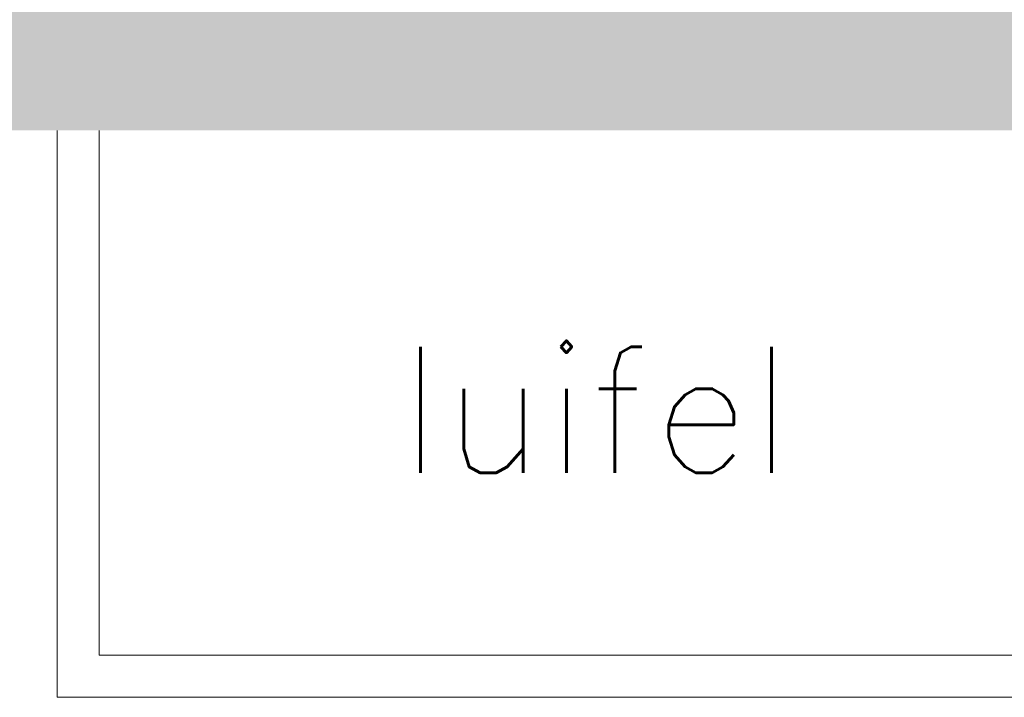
# Model space of a CAD drawing. Header units: millimetres. Extents: x -13022 to 1371524, y -38729 to 632593.
# Tile 296 of 381: x 688370 to 690715, y 570483 to 572096. Entities that reach past the tile are written whole.
import ezdxf

# ---------------------------------------------------------------- set-up
doc = ezdxf.new("R2010")
doc.units = ezdxf.units.MM
doc.header["$LTSCALE"] = 35
for name, color, linetype, lineweight in [('A LIJN 1', 1, 'Continuous', 20), ('A LIJN 2', 2, 'Continuous', 35), ('B95 tekst', 7, 'Continuous', 25)]:
    doc.layers.add(name, color=color, linetype=linetype, lineweight=lineweight)
doc.styles.add('Algemeen', font='simplex.shx', dxfattribs={"height": 2.5})

msp = doc.modelspace()

# ---------------------------------------------------------------- hatches: boundary and pattern name
at = {"layer": 'A LIJN 2'}
msp.add_hatch(color=256, dxfattribs=at).paths.add_polyline_path([(687450.148, 572382.862), (687450.148, 572782.862), (688520.148, 572782.862), (688520.148, 572132.862), (691207.145, 572132.862), (691207.145, 572132.862), (691307.143, 572132.862), (691307.143, 571832.863), (687669.135, 571832.863), (687669.135, 572382.862)])

# ---------------------------------------------------------------- linework, layer by layer
at = {"layer": 'A LIJN 1', "linetype": 'Continuous'}
for p, q in [((688459.136, 571832.863), (688459.136, 570482.861)), ((688559.138, 570582.862), (688559.138, 571832.863)), ((692959.14, 570582.862), (688559.138, 570582.862)), ((688459.136, 570482.861), (693059.142, 570482.861))]:
    msp.add_line(p, q, dxfattribs=at)

# ---------------------------------------------------------------- texts
at = {"layer": 'B95 tekst', "style": 'Algemeen'}
msp.add_text('luifel', height=300, dxfattribs=at).set_placement((689273.356, 571017.739))

doc.saveas('drawing.dxf')
